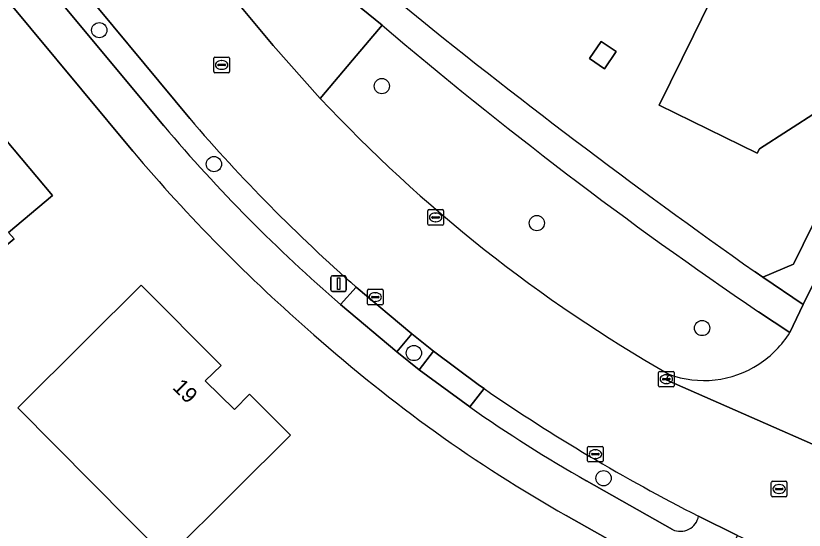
# Model space of a CAD drawing. Extents: x 157320 to 158835, y 386650 to 388491.
# Drawn here: x 158322.5 to 158373.1, y 387327.9 to 387360.9 of the extents above; entities that cross this region are included whole.
import ezdxf

# ---------------------------------------------------------------- set-up
doc = ezdxf.new("R2010")
doc.units = 0
for name, color, linetype in [('IMGEO_Berm_groen', 7, 'Continuous'), ('IMGEO_Boom', 7, 'Continuous'), ('IMGEO_Erf', 7, 'Continuous'), ('IMGEO_Groenvoorziening', 7, 'Continuous'), ('IMGEO_Kolk', 7, 'Continuous'), ('IMGEO_Lichtmast', 7, 'Continuous'), ('IMGEO_Pand', 7, 'Continuous'), ('IMGEO_Pand_nummerreeks', 7, 'Continuous'), ('IMGEO_Rijbaan_lokaal_gesloten', 7, 'Continuous'), ('IMGEO_Rioolput', 7, 'Continuous'), ('IMGEO_Voetpad_open', 7, 'Continuous')]:
    doc.layers.add(name, color=color, linetype=linetype)

msp = doc.modelspace()

# ---------------------------------------------------------------- linework, layer by layer
at = {"layer": 'IMGEO_Berm_groen'}
for points in [[(158333.693, 387354.316), (158325.866, 387363.795), (158324.642, 387362.749), (158332.037, 387353.843)], [(158343.369, 387342.39), (158344.373, 387343.503)], [(158352.56, 387336.994), (158351.644, 387335.826)], [(158359.135, 387331.078), (158364.645, 387327.956)]]:
    msp.add_lwpolyline(points, dxfattribs=at)
for points in [[(158381.484, 387359.515), (158379.915, 387360.272), (158379.759, 387359.954), (158372.405, 387344.98), (158370.438, 387344.152), (158373.022, 387342.389)], [(158349.331, 387339.402), (158347.937, 387340.505), (158346.963, 387339.348), (158348.409, 387338.21)]]:
    msp.add_lwpolyline(points, close=True, dxfattribs=at)
for centre, radius, start, end in [((158415.085, 387424.026), 107.164, 220.57916, 228.71175), ((158410.483, 387420.128), 102.701, 220.19686, 229.19461), ((158420.019, 387434.787), 118.803, 235.40154, 243.12416), ((158404.647, 387411.167), 92.117, 234.87309, 240.39163), ((158365.146, 387329.032), 1.187, 245.0221, 349.5281)]:
    msp.add_arc(centre, radius, start, end, dxfattribs=at)
at = {"layer": 'IMGEO_Boom'}
for centre in [(158327.896, 387359.991), (158346.01, 387356.403), (158335.247, 387351.398), (158355.946, 387347.616), (158366.541, 387340.882), (158348.065, 387339.279), (158360.225, 387331.246)]:
    msp.add_circle(centre, 0.489, dxfattribs=at)
at = {"layer": 'IMGEO_Erf'}
for points in [[(158369.932, 387344.497), (158370.438, 387344.152), (158372.405, 387344.98), (158379.759, 387359.954), (158379.915, 387360.272), (158380.991, 387362.424), (158381.062, 387362.567), (158382.072, 387364.684), (158386.302, 387373.222), (158389.074, 387378.741), (158387.111, 387379.708), (158386.985, 387379.451), (158383.361, 387381.223), (158384.719, 387384.001), (158388.343, 387382.229), (158390.338, 387381.255), (158398.182, 387396.869)], [(158330.039, 387352.229), (158316.941, 387367.978)], [(158361.802, 387326.604), (158357.832, 387328.85)]]:
    msp.add_lwpolyline(points, dxfattribs=at)
for points in [[(158375.998, 387378.502), (158381.374, 387375.861), (158378.72, 387370.458), (158381.79, 387368.95), (158381.649, 387368.664), (158379.052, 387363.376), (158378.764, 387363.518), (158377.882, 387361.713), (158377.552, 387361.038), (158374.382, 387354.554), (158373.941, 387354.77), (158370.211, 387352.374), (158370.074, 387352.095), (158363.78, 387355.17), (158365.985, 387359.658), (158369.076, 387365.951), (158370.181, 387365.408), (158373.839, 387372.856), (158373.344, 387373.099)], [(158361.025, 387358.612), (158360.275, 387357.516), (158359.321, 387358.168), (158360.071, 387359.264)], [(158303.43, 387345.43), (158300.642, 387348.805), (158306.947, 387354.013), (158310.802, 387357.197), (158313.39, 387354.127), (158318.426, 387358.327), (158320.862, 387355.403), (158320.277, 387354.897), (158321.893, 387352.974), (158324.907, 387349.388), (158322.077, 387347.021), (158322.43, 387346.6), (158321.663, 387345.959), (158321.31, 387346.38), (158318.38, 387343.93), (158313.75, 387349.48), (158311.51, 387347.59), (158309.24, 387350.27)], [(158322.666, 387335.764), (158327.042, 387340.108), (158330.59, 387343.63), (158335.702, 387338.475), (158334.694, 387337.485), (158336.562, 387335.655), (158337.525, 387336.644), (158340.16, 387334), (158336.612, 387330.478), (158332.23, 387326.13)]]:
    msp.add_lwpolyline(points, close=True, dxfattribs=at)
for centre, radius, start, end in [((158603.954, 387677.01), 406.609, 230.842, 234.8622), ((158411.752, 387421.226), 106.947, 220.17737, 229.04871), ((158404.858, 387411.481), 95.075, 228.33742, 240.35569)]:
    msp.add_arc(centre, radius, start, end, dxfattribs=at)
at = {"layer": 'IMGEO_Groenvoorziening'}
for points in [[(158346.041, 387360.306), (158344.137, 387358.059), (158342.065, 387355.614)], [(158372.166, 387340.603), (158370.163, 387341.925)]]:
    msp.add_lwpolyline(points, dxfattribs=at)
for centre, radius, start, end in [((158525.069, 387570.232), 275.898, 229.54194, 235.84315), ((158412.028, 387420.998), 95.76, 223.06221, 240.18194), ((158366.665, 387343.971), 6.45, 303.0744, 328.5226), ((158366.652, 387343.98), 6.464, 249.7225, 303.1256)]:
    msp.add_arc(centre, radius, start, end, dxfattribs=at)
at = {"layer": 'IMGEO_Kolk'}
for p, q in [((158348.96, 387347.553), (158348.96, 387348.405)), ((158349.035, 387348.479), (158349.887, 387348.479)), ((158349.448, 387348.259), (158349.473, 387348.259)), ((158349.961, 387348.405), (158349.961, 387347.553)), ((158349.219, 387347.973), (158349.219, 387347.985)), ((158349.657, 387347.936), (158349.259, 387347.936)), ((158349.262, 387348.022), (158349.66, 387348.022)), ((158349.471, 387347.699), (158349.446, 387347.699)), ((158349.703, 387347.985), (158349.703, 387347.973)), ((158349.887, 387347.479), (158349.035, 387347.479)), ((158345.087, 387342.441), (158345.087, 387343.293)), ((158345.162, 387343.367), (158346.014, 387343.367)), ((158345.575, 387343.147), (158345.6, 387343.147)), ((158346.088, 387343.293), (158346.088, 387342.441)), ((158345.346, 387342.861), (158345.346, 387342.873)), ((158345.784, 387342.824), (158345.386, 387342.824)), ((158345.389, 387342.91), (158345.787, 387342.91)), ((158345.598, 387342.587), (158345.573, 387342.587)), ((158345.83, 387342.873), (158345.83, 387342.861)), ((158346.014, 387342.367), (158345.162, 387342.367)), ((158363.748, 387337.178), (158363.748, 387338.03)), ((158363.823, 387338.104), (158364.675, 387338.104)), ((158364.749, 387338.03), (158364.749, 387337.178)), ((158364.007, 387337.598), (158364.007, 387337.61)), ((158364.445, 387337.561), (158364.047, 387337.561)), ((158364.05, 387337.647), (158364.448, 387337.647)), ((158364.236, 387337.884), (158364.261, 387337.884)), ((158364.491, 387337.61), (158364.491, 387337.598)), ((158364.675, 387337.104), (158363.823, 387337.104)), ((158364.259, 387337.324), (158364.234, 387337.324)), ((158359.2, 387332.364), (158359.2, 387333.216)), ((158359.275, 387333.29), (158360.127, 387333.29)), ((158359.688, 387333.07), (158359.713, 387333.07)), ((158360.201, 387333.216), (158360.201, 387332.364)), ((158359.459, 387332.784), (158359.459, 387332.796)), ((158359.897, 387332.747), (158359.499, 387332.747)), ((158359.502, 387332.833), (158359.9, 387332.833)), ((158359.711, 387332.51), (158359.686, 387332.51)), ((158359.943, 387332.796), (158359.943, 387332.784)), ((158360.127, 387332.29), (158359.275, 387332.29))]:
    msp.add_line(p, q, dxfattribs=at)
for points in [[(158348.96, 387347.553), (158348.96, 387348.405)], [(158349.035, 387348.479), (158349.887, 387348.479)], [(158349.961, 387348.405), (158349.961, 387347.553)], [(158349.887, 387347.479), (158349.035, 387347.479)], [(158345.087, 387342.441), (158345.087, 387343.293)], [(158345.162, 387343.367), (158346.014, 387343.367)], [(158346.088, 387343.293), (158346.088, 387342.441)], [(158346.014, 387342.367), (158345.162, 387342.367)], [(158363.748, 387337.178), (158363.748, 387338.03)], [(158363.823, 387338.104), (158364.675, 387338.104)], [(158364.749, 387338.03), (158364.749, 387337.178)], [(158364.675, 387337.104), (158363.823, 387337.104)], [(158359.2, 387332.364), (158359.2, 387333.216)], [(158359.275, 387333.29), (158360.127, 387333.29)], [(158360.201, 387333.216), (158360.201, 387332.364)], [(158360.127, 387332.29), (158359.275, 387332.29)]]:
    msp.add_lwpolyline(points, dxfattribs=at)
for centre, radius, start, end in [((158349.037, 387348.403), 0.0765, 91.552, 178.448), ((158349.037, 387348.403), 0.0765, 91.552, 178.448), ((158349.885, 387348.403), 0.0765, 1.552, 88.448), ((158349.885, 387348.403), 0.0765, 1.552, 88.448), ((158349.259, 387347.982), 0.0403, 85.8775, 175.7526), ((158349.256, 387347.972), 0.0366, 178.938, 274.7102), ((158349.66, 387347.979), 0.043, 264.8664, 352.4533), ((158349.664, 387347.984), 0.0386, 1.7309, 96.639), ((158349.037, 387347.555), 0.0765, 181.552, 268.448), ((158349.037, 387347.555), 0.0765, 181.552, 268.448), ((158349.885, 387347.555), 0.0765, 271.552, 358.448), ((158349.885, 387347.555), 0.0765, 271.552, 358.448), ((158345.164, 387343.291), 0.0765, 91.552, 178.448), ((158345.164, 387343.291), 0.0765, 91.552, 178.448), ((158346.012, 387343.291), 0.0765, 1.552, 88.448), ((158346.012, 387343.291), 0.0765, 1.552, 88.448), ((158345.386, 387342.87), 0.0403, 85.8775, 175.7526), ((158345.383, 387342.86), 0.0366, 178.938, 274.7102), ((158345.787, 387342.867), 0.043, 264.8664, 352.4533), ((158345.791, 387342.872), 0.0386, 1.7309, 96.639), ((158345.164, 387342.443), 0.0765, 181.552, 268.448), ((158345.164, 387342.443), 0.0765, 181.552, 268.448), ((158346.012, 387342.443), 0.0765, 271.552, 358.448), ((158346.012, 387342.443), 0.0765, 271.552, 358.448), ((158363.825, 387338.028), 0.0765, 91.552, 178.448), ((158363.825, 387338.028), 0.0765, 91.552, 178.448), ((158364.673, 387338.028), 0.0765, 1.552, 88.448), ((158364.673, 387338.028), 0.0765, 1.552, 88.448), ((158364.047, 387337.607), 0.0403, 85.8775, 175.7526), ((158364.044, 387337.597), 0.0366, 178.938, 274.7102), ((158364.448, 387337.604), 0.043, 264.8664, 352.4533), ((158364.452, 387337.609), 0.0386, 1.7309, 96.639), ((158363.825, 387337.18), 0.0765, 181.552, 268.448), ((158363.825, 387337.18), 0.0765, 181.552, 268.448), ((158364.673, 387337.18), 0.0765, 271.552, 358.448), ((158364.673, 387337.18), 0.0765, 271.552, 358.448), ((158359.277, 387333.214), 0.0765, 91.552, 178.448), ((158359.277, 387333.214), 0.0765, 91.552, 178.448), ((158360.125, 387333.214), 0.0765, 1.552, 88.448), ((158360.125, 387333.214), 0.0765, 1.552, 88.448), ((158359.499, 387332.793), 0.0403, 85.8775, 175.7526), ((158359.496, 387332.783), 0.0366, 178.938, 274.7102), ((158359.9, 387332.79), 0.043, 264.8664, 352.4533), ((158359.904, 387332.795), 0.0386, 1.7309, 96.639), ((158359.277, 387332.366), 0.0765, 181.552, 268.448), ((158359.277, 387332.366), 0.0765, 181.552, 268.448), ((158360.125, 387332.366), 0.0765, 271.552, 358.448), ((158360.125, 387332.366), 0.0765, 271.552, 358.448)]:
    msp.add_arc(centre, radius, start, end, dxfattribs=at)
for centre, major_axis, ratio, start_param, end_param in [((158349.447, 387347.979), (-0.387, 0.002), 0.722429, 4.712389, 7.853982), ((158349.472, 387347.979), (-0.39, 0.002), 0.717154, 1.570796, 4.712389), ((158345.574, 387342.867), (-0.387, 0.002), 0.722429, 4.712389, 7.853982), ((158345.599, 387342.867), (-0.39, 0.002), 0.717154, 1.570796, 4.712389), ((158364.235, 387337.604), (-0.387, 0.002), 0.722429, 4.712389, 7.853982), ((158364.26, 387337.604), (-0.39, 0.002), 0.717154, 1.570796, 4.712389), ((158359.687, 387332.79), (-0.387, 0.002), 0.722429, 4.712389, 7.853982), ((158359.712, 387332.79), (-0.39, 0.002), 0.717154, 1.570796, 4.712389)]:
    msp.add_ellipse(centre, major_axis=major_axis, ratio=ratio, start_param=start_param, end_param=end_param, dxfattribs=at)
at = {"layer": 'IMGEO_Lichtmast'}
for p, q in [((158342.741, 387343.329), (158342.741, 387344.129)), ((158342.741, 387344.129), (158342.741, 387343.329)), ((158342.841, 387344.229), (158343.631, 387344.229)), ((158343.631, 387344.229), (158342.841, 387344.229)), ((158343.731, 387344.129), (158343.731, 387343.329)), ((158343.731, 387343.329), (158343.731, 387344.129)), ((158343.631, 387343.229), (158342.841, 387343.229)), ((158342.841, 387343.229), (158343.631, 387343.229))]:
    msp.add_line(p, q, dxfattribs=at)
msp.add_lwpolyline([(158343.161, 387344.104), (158343.311, 387344.104), (158343.311, 387343.354), (158343.161, 387343.354), (158343.161, 387344.104)], dxfattribs=at)
for centre, start, end in [((158342.841, 387344.129), 90, 180), ((158342.841, 387344.129), 90, 180), ((158343.631, 387344.129), 0, 90), ((158343.631, 387344.129), 360, 90), ((158342.841, 387343.329), 180, 270), ((158342.841, 387343.329), 180, 270), ((158343.631, 387343.329), 270, 0), ((158343.631, 387343.329), 270, 0)]:
    msp.add_arc(centre, 0.1, start, end, dxfattribs=at)
at = {"layer": 'IMGEO_Pand'}
for points in [[(158379.052, 387363.376), (158381.649, 387368.664), (158381.79, 387368.95), (158378.72, 387370.458), (158381.374, 387375.861), (158375.998, 387378.502), (158373.344, 387373.099), (158373.839, 387372.856), (158370.181, 387365.408), (158369.076, 387365.951), (158365.985, 387359.658), (158363.78, 387355.17), (158370.074, 387352.095), (158370.211, 387352.374), (158373.941, 387354.77), (158374.382, 387354.554), (158377.552, 387361.038), (158377.882, 387361.713), (158378.764, 387363.518)], [(158360.275, 387357.516), (158361.025, 387358.612), (158360.071, 387359.264), (158359.321, 387358.168)], [(158321.893, 387352.974), (158320.277, 387354.897), (158320.862, 387355.403), (158318.426, 387358.327), (158313.39, 387354.127), (158310.802, 387357.197), (158306.947, 387354.013), (158300.642, 387348.805), (158303.43, 387345.43), (158309.24, 387350.27), (158311.51, 387347.59), (158313.75, 387349.48), (158318.38, 387343.93), (158321.31, 387346.38), (158321.663, 387345.959), (158322.43, 387346.6), (158322.077, 387347.021), (158324.907, 387349.388)], [(158337.525, 387336.644), (158336.562, 387335.655), (158334.694, 387337.485), (158335.702, 387338.475), (158330.59, 387343.63), (158327.042, 387340.108), (158322.666, 387335.764), (158332.23, 387326.13), (158336.612, 387330.478), (158340.16, 387334)]]:
    msp.add_lwpolyline(points, close=True, dxfattribs=at)
at = {"layer": 'IMGEO_Rijbaan_lokaal_gesloten'}
for points in [[(158408.952, 387414.763), (158404.791, 387406.05), (158404.625, 387406.619), (158400.09, 387397.358), (158399.518, 387396.201), (158391.802, 387380.54), (158390.556, 387378.011), (158387.83, 387372.479), (158383.666, 387363.978), (158382.62, 387361.83), (158381.484, 387359.515), (158373.022, 387342.389), (158372.166, 387340.603)], [(158342.065, 387355.614), (158339.049, 387358.998), (158335.308, 387363.51), (158318.604, 387383.657), (158313.299, 387378.922), (158313.974, 387378.11), (158314.523, 387377.448), (158322.947, 387367.31), (158325.547, 387364.181), (158325.866, 387363.795), (158333.693, 387354.316)], [(158344.373, 387343.503), (158347.937, 387340.505), (158349.331, 387339.402), (158352.277, 387337.19), (158352.56, 387336.994)], [(158364.412, 387337.916), (158364.242, 387337.553), (158379.993, 387330.638)], [(158414.873, 387316.948), (158408.146, 387319.588), (158394.046, 387325.123), (158389.626, 387326.857), (158379.993, 387330.638), (158364.242, 387337.553), (158364.412, 387337.916)], [(158366.313, 387328.816), (158368.804, 387327.575), (158370.298, 387326.889), (158375.084, 387325.001), (158381.482, 387322.487), (158390.581, 387318.917), (158403.518, 387313.826), (158410.128, 387311.226), (158422.262, 387306.447), (158427.013, 387304.586), (158442.232, 387298.584), (158446.358, 387296.947)]]:
    msp.add_lwpolyline(points, dxfattribs=at)
for centre, radius, start, end in [((158412.028, 387420.998), 95.76, 223.06221, 240.18194), ((158415.085, 387424.026), 107.164, 220.57916, 228.71175), ((158366.665, 387343.971), 6.45, 303.0744, 328.5226), ((158366.652, 387343.98), 6.464, 249.7225, 303.1256), ((158420.019, 387434.787), 118.803, 235.40154, 243.12416)]:
    msp.add_arc(centre, radius, start, end, dxfattribs=at)
at = {"layer": 'IMGEO_Rioolput'}
for p, q in [((158335.314, 387358.257), (158336.166, 387358.257)), ((158335.239, 387357.331), (158335.239, 387358.183)), ((158335.498, 387357.751), (158335.498, 387357.763)), ((158335.541, 387357.8), (158335.939, 387357.8)), ((158335.727, 387358.037), (158335.752, 387358.037)), ((158335.982, 387357.763), (158335.982, 387357.751)), ((158336.24, 387358.183), (158336.24, 387357.331)), ((158336.166, 387357.257), (158335.314, 387357.257)), ((158335.936, 387357.714), (158335.538, 387357.714)), ((158335.75, 387357.477), (158335.725, 387357.477)), ((158370.978, 387330.13), (158370.978, 387330.982)), ((158371.053, 387331.056), (158371.905, 387331.056)), ((158371.979, 387330.982), (158371.979, 387330.13)), ((158371.237, 387330.55), (158371.237, 387330.562)), ((158371.675, 387330.513), (158371.277, 387330.513)), ((158371.28, 387330.599), (158371.678, 387330.599)), ((158371.466, 387330.836), (158371.491, 387330.836)), ((158371.721, 387330.562), (158371.721, 387330.55)), ((158371.905, 387330.056), (158371.053, 387330.056)), ((158371.489, 387330.276), (158371.464, 387330.276))]:
    msp.add_line(p, q, dxfattribs=at)
for points in [[(158335.314, 387358.257), (158336.166, 387358.257)], [(158335.239, 387357.331), (158335.239, 387358.183)], [(158336.24, 387358.183), (158336.24, 387357.331)], [(158336.166, 387357.257), (158335.314, 387357.257)], [(158370.978, 387330.13), (158370.978, 387330.982)], [(158371.053, 387331.056), (158371.905, 387331.056)], [(158371.979, 387330.982), (158371.979, 387330.13)], [(158371.905, 387330.056), (158371.053, 387330.056)]]:
    msp.add_lwpolyline(points, dxfattribs=at)
for centre, radius, start, end in [((158335.316, 387358.181), 0.0765, 91.552, 178.448), ((158335.316, 387358.181), 0.0765, 91.552, 178.448), ((158336.164, 387358.181), 0.0765, 1.552, 88.448), ((158336.164, 387358.181), 0.0765, 1.552, 88.448), ((158335.538, 387357.76), 0.0403, 85.8775, 175.7526), ((158335.535, 387357.75), 0.0366, 178.938, 274.7102), ((158335.939, 387357.757), 0.043, 264.8664, 352.4533), ((158335.943, 387357.762), 0.0386, 1.7309, 96.639), ((158335.316, 387357.333), 0.0765, 181.552, 268.448), ((158335.316, 387357.333), 0.0765, 181.552, 268.448), ((158336.164, 387357.333), 0.0765, 271.552, 358.448), ((158336.164, 387357.333), 0.0765, 271.552, 358.448), ((158371.055, 387330.98), 0.0765, 91.552, 178.448), ((158371.055, 387330.98), 0.0765, 91.552, 178.448), ((158371.903, 387330.98), 0.0765, 1.552, 88.448), ((158371.903, 387330.98), 0.0765, 1.552, 88.448), ((158371.277, 387330.559), 0.0403, 85.8775, 175.7526), ((158371.274, 387330.549), 0.0366, 178.938, 274.7102), ((158371.678, 387330.556), 0.043, 264.8664, 352.4533), ((158371.682, 387330.561), 0.0386, 1.7309, 96.639), ((158371.055, 387330.132), 0.0765, 181.552, 268.448), ((158371.055, 387330.132), 0.0765, 181.552, 268.448), ((158371.903, 387330.132), 0.0765, 271.552, 358.448), ((158371.903, 387330.132), 0.0765, 271.552, 358.448)]:
    msp.add_arc(centre, radius, start, end, dxfattribs=at)
for centre, major_axis, ratio, start_param, end_param in [((158335.726, 387357.757), (-0.387, 0.002), 0.722429, 4.712389, 7.853982), ((158335.751, 387357.757), (-0.39, 0.002), 0.717154, 1.570796, 4.712389), ((158371.465, 387330.556), (-0.387, 0.002), 0.722429, 4.712389, 7.853982), ((158371.49, 387330.556), (-0.39, 0.002), 0.717154, 1.570796, 4.712389)]:
    msp.add_ellipse(centre, major_axis=major_axis, ratio=ratio, start_param=start_param, end_param=end_param, dxfattribs=at)
at = {"layer": 'IMGEO_Voetpad_open'}
for points in [[(158332.037, 387353.843), (158324.642, 387362.749), (158321.747, 387366.271), (158318.927, 387369.659), (158313.337, 387376.463), (158312.791, 387377.127), (158309.84, 387380.72)], [(158306.938, 387380.076), (158307.496, 387379.401), (158316.941, 387367.978), (158330.039, 387352.229)], [(158338.402, 387366.501), (158346.041, 387360.306)], [(158370.163, 387341.925), (158372.166, 387340.603), (158373.022, 387342.389), (158370.438, 387344.152), (158369.932, 387344.497)], [(158351.644, 387335.826), (158348.409, 387338.21), (158346.963, 387339.348), (158343.369, 387342.39)], [(158364.645, 387327.956), (158359.135, 387331.078)], [(158357.832, 387328.85), (158361.802, 387326.604), (158368.923, 387323.144), (158369.396, 387322.841), (158371.421, 387322.022), (158445.012, 387292.709)], [(158368.569, 387327.06), (158368.804, 387327.575), (158366.313, 387328.816)]]:
    msp.add_lwpolyline(points, dxfattribs=at)
for points in [[(158344.137, 387358.059), (158346.041, 387360.306), (158338.402, 387366.501), (158335.308, 387363.51), (158339.049, 387358.998), (158342.065, 387355.614)], [(158346.963, 387339.348), (158347.937, 387340.505), (158344.373, 387343.503), (158343.369, 387342.39)], [(158348.409, 387338.21), (158351.644, 387335.826), (158352.56, 387336.994), (158352.277, 387337.19), (158349.331, 387339.402)]]:
    msp.add_lwpolyline(points, close=True, dxfattribs=at)
for centre, radius, start, end in [((158603.954, 387677.01), 406.609, 230.842, 234.8622), ((158525.069, 387570.232), 275.898, 229.54194, 235.84315), ((158410.483, 387420.128), 102.701, 220.19686, 229.19461), ((158411.752, 387421.226), 106.947, 220.17737, 229.04871), ((158404.858, 387411.481), 95.075, 228.33742, 240.35569), ((158404.647, 387411.167), 92.117, 234.87309, 240.39163), ((158365.146, 387329.032), 1.187, 245.0221, 349.5281)]:
    msp.add_arc(centre, radius, start, end, dxfattribs=at)

# ---------------------------------------------------------------- texts
at = {"layer": 'IMGEO_Pand_nummerreeks'}
msp.add_text('19', height=1, rotation=314.8209, dxfattribs=at).set_placement((158332.53, 387337.024))

doc.saveas('drawing.dxf')
